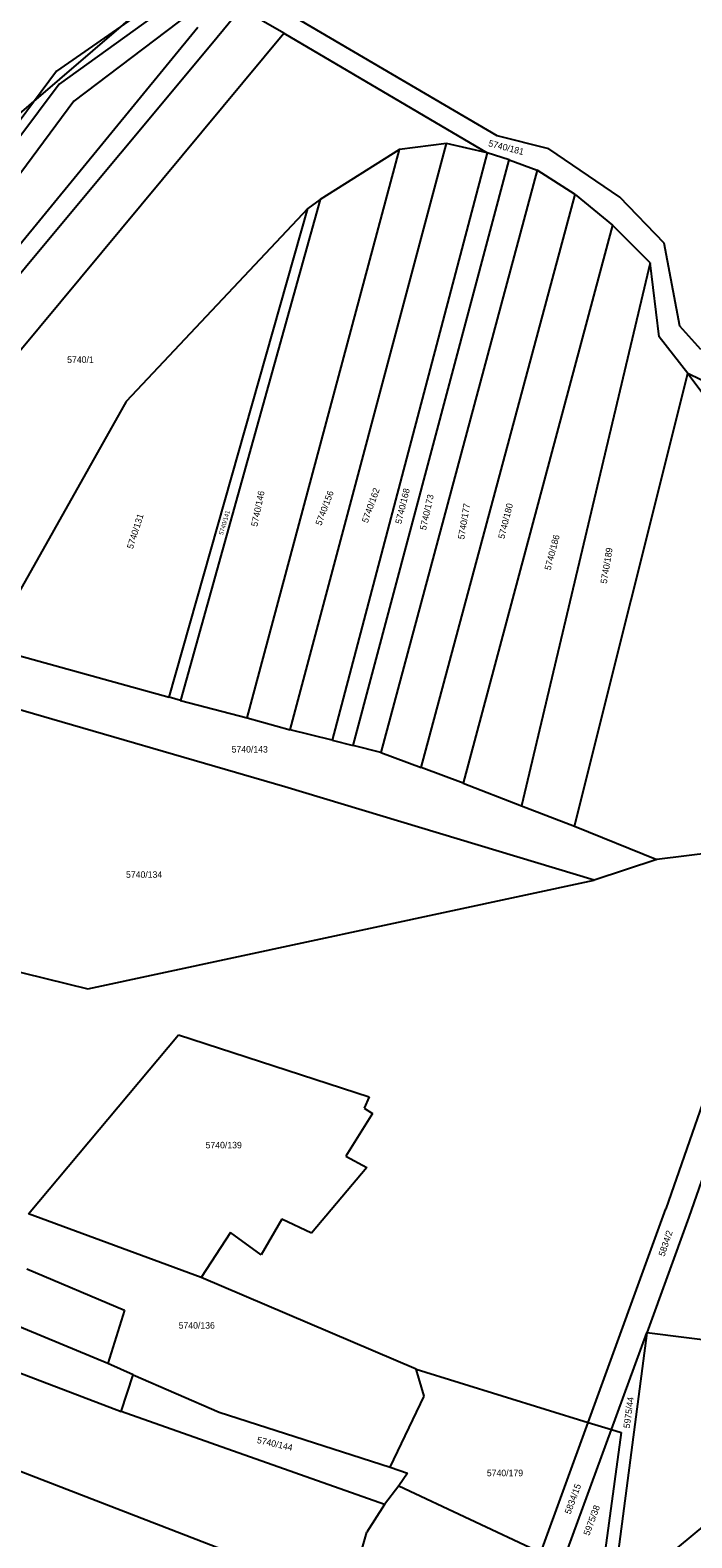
# Model space of a CAD drawing. Extents: x -593183 to -588034, y -1130415 to -1124994.
# Drawn here: x -590519.7 to -590346.4, y -1126549.7 to -1126155 of the extents above; entities that cross this region are included whole.
import ezdxf

# ---------------------------------------------------------------- set-up
doc = ezdxf.new("R2010")
doc.units = 0
for name, color, linetype in [('Vrstva 1', 7, 'Continuous'), ('Vrstva 12', 7, 'Continuous'), ('Vrstva 18', 7, 'Continuous')]:
    doc.layers.add(name, color=color, linetype=linetype)

msp = doc.modelspace()

# ---------------------------------------------------------------- linework, layer by layer
at = {"layer": 'Vrstva 1'}
for p, q in [((-590463.29, -1126131.34), (-590512.77, -1126165.71)), ((-590475.39, -1126142.72), (-590512.08, -1126169.11)), ((-590470.94, -1126145.34), (-590508.2, -1126173.57)), ((-590397.35, -1126182.69), (-590461.16, -1126145.27)), ((-590472.36, -1126158.86), (-590464.49, -1126149.31)), ((-590453.24, -1126155.83), (-590464.49, -1126149.31)), ((-590523.15, -1126212.13), (-590475.78, -1126154.19)), ((-590522.36, -1126238.93), (-590453.24, -1126155.83)), ((-590453.24, -1126155.83), (-590400.02, -1126187.09)), ((-590519.64, -1126215.62), (-590472.36, -1126158.86)), ((-590512.77, -1126165.71), (-590576.4, -1126251.65)), ((-590512.08, -1126169.11), (-590575.06, -1126253.41)), ((-590508.2, -1126173.57), (-590605.47, -1126304.65)), ((-590451.55, -1126338.15), (-590410.62, -1126184.69)), ((-590410.62, -1126184.69), (-590422.91, -1126186.24)), ((-590400.02, -1126187.09), (-590410.62, -1126184.69)), ((-590383.85, -1126186.05), (-590397.35, -1126182.69)), ((-590462.8, -1126335.05), (-590422.91, -1126186.24)), ((-590422.91, -1126186.24), (-590443.67, -1126199.31)), ((-590400.02, -1126187.09), (-590440.54, -1126340.86)), ((-590435.03, -1126342.28), (-590394.23, -1126189)), ((-590394.23, -1126189), (-590400.02, -1126187.09)), ((-590394.23, -1126189), (-590386.91, -1126191.68)), ((-590365.23, -1126198.73), (-590383.85, -1126186.05)), ((-590386.91, -1126191.68), (-590427.86, -1126344.09)), ((-590376.9, -1126198.05), (-590386.91, -1126191.68)), ((-590443.67, -1126199.31), (-590480.32, -1126330.53)), ((-590443.67, -1126199.31), (-590446.92, -1126201.71)), ((-590417.26, -1126348.05), (-590376.9, -1126198.05)), ((-590376.9, -1126198.05), (-590367.15, -1126206.1)), ((-590353.64, -1126210.74), (-590365.23, -1126198.73)), ((-590446.92, -1126201.71), (-590494.48, -1126252.26)), ((-590483.27, -1126329.68), (-590446.92, -1126201.71)), ((-590367.15, -1126206.1), (-590406.25, -1126352.14)), ((-590357.32, -1126215.91), (-590367.15, -1126206.1)), ((-590349.54, -1126232.51), (-590353.64, -1126210.74)), ((-590570.68, -1126276.93), (-590519.64, -1126215.62)), ((-590357.32, -1126215.91), (-590391.03, -1126358.05)), ((-590354.92, -1126235.27), (-590357.32, -1126215.91)), ((-590344.03, -1126238.58), (-590349.54, -1126232.51)), ((-590347.41, -1126244.87), (-590354.92, -1126235.27)), ((-590377.07, -1126363.42), (-590347.41, -1126244.87)), ((-590347.41, -1126244.87), (-590317.51, -1126285.09)), ((-590323.73, -1126256.61), (-590347.41, -1126244.87)), ((-590494.48, -1126252.26), (-590523.28, -1126303.48)), ((-590524.53, -1126318.24), (-590483.27, -1126329.68)), ((-590480.32, -1126330.53), (-590483.27, -1126329.68)), ((-590480.32, -1126330.53), (-590462.8, -1126335.05)), ((-590452.97, -1126353.12), (-590526.93, -1126331.67)), ((-590462.8, -1126335.05), (-590451.55, -1126338.15)), ((-590440.54, -1126340.86), (-590451.55, -1126338.15)), ((-590440.54, -1126340.86), (-590435.03, -1126342.28)), ((-590427.86, -1126344.09), (-590435.03, -1126342.28)), ((-590427.86, -1126344.09), (-590417.26, -1126348.05)), ((-590406.25, -1126352.14), (-590417.26, -1126348.05)), ((-590371.99, -1126377.51), (-590452.97, -1126353.12)), ((-590406.25, -1126352.14), (-590391.03, -1126358.05)), ((-590391.03, -1126358.05), (-590377.07, -1126363.42)), ((-590377.07, -1126363.42), (-590355.59, -1126372.18)), ((-590340.68, -1126370.34), (-590355.59, -1126372.18)), ((-590355.59, -1126372.18), (-590371.99, -1126377.51)), ((-590504.58, -1126406.02), (-590371.99, -1126377.51)), ((-590325.89, -1126385), (-590353.21, -1126463.63)), ((-590319.92, -1126387.12), (-590347.15, -1126465.78)), ((-590526.91, -1126400.51), (-590504.58, -1126406.02)), ((-590520.12, -1126464.88), (-590480.77, -1126418)), ((-590480.77, -1126418), (-590430.89, -1126434.25)), ((-590430.89, -1126434.25), (-590432.16, -1126437.22)), ((-590432.16, -1126437.22), (-590430.04, -1126438.63)), ((-590430.04, -1126438.63), (-590436.97, -1126449.8)), ((-590436.97, -1126449.8), (-590431.45, -1126452.76)), ((-590431.45, -1126452.76), (-590446.01, -1126469.96)), ((-590474.84, -1126481.55), (-590520.12, -1126464.88)), ((-590373.53, -1126519.5), (-590353.21, -1126463.63)), ((-590453.79, -1126466.29), (-590459.16, -1126475.62)), ((-590446.01, -1126469.96), (-590453.79, -1126466.29)), ((-590347.15, -1126465.78), (-590358.2, -1126496.04)), ((-590467.21, -1126469.82), (-590474.84, -1126481.55)), ((-590459.16, -1126475.62), (-590467.21, -1126469.82)), ((-590520.51, -1126479.29), (-590494.94, -1126490.17)), ((-590418.6, -1126505.55), (-590474.84, -1126481.55)), ((-590567.82, -1126489.15), (-590495.81, -1126516.69)), ((-590499.32, -1126504.13), (-590532.25, -1126490.42)), ((-590494.94, -1126490.17), (-590499.32, -1126504.13)), ((-590367.46, -1126521.38), (-590358.2, -1126496.04)), ((-590358.2, -1126496.04), (-590366.77, -1126561.42)), ((-590309.75, -1126502.1), (-590358.2, -1126496.04)), ((-590492.7, -1126507.08), (-590499.32, -1126504.13)), ((-590495.81, -1126516.69), (-590492.7, -1126507.08)), ((-590492.7, -1126507.08), (-590470.19, -1126516.79)), ((-590416.48, -1126512.62), (-590418.6, -1126505.55)), ((-590418.6, -1126505.55), (-590373.53, -1126519.5)), ((-590425.38, -1126531.27), (-590416.48, -1126512.62)), ((-590426.83, -1126541.04), (-590495.81, -1126516.69)), ((-590470.19, -1126516.79), (-590425.38, -1126531.27)), ((-590385.9, -1126553.54), (-590373.53, -1126519.5)), ((-590373.53, -1126519.5), (-590367.46, -1126521.38)), ((-590380.18, -1126556.21), (-590367.46, -1126521.38)), ((-590364.92, -1126522.17), (-590370.15, -1126560.89)), ((-590367.46, -1126521.38), (-590364.92, -1126522.17)), ((-590537.5, -1126526.4), (-590436.55, -1126565.34)), ((-590425.38, -1126531.27), (-590420.87, -1126532.76)), ((-590423.14, -1126536.16), (-590426.83, -1126541.04)), ((-590420.87, -1126532.76), (-590423.14, -1126536.16)), ((-590423.14, -1126536.16), (-590385.9, -1126553.54)), ((-590426.83, -1126541.04), (-590431.46, -1126548.28)), ((-590434.38, -1126558.32), (-590431.46, -1126548.28)), ((-590367.45, -1126566.64), (-590342.44, -1126546))]:
    msp.add_line(p, q, dxfattribs=at)
at = {"layer": 'Vrstva 12'}
msp.add_line((-590544.51, -1126195.8), (-590473.11, -1126134.52), dxfattribs=at)

# ---------------------------------------------------------------- texts
at = {"layer": 'Vrstva 18'}
for s, height, rotation, p in [('5740/181', 1.7, 345.568, (-590399.79, -1126185.37)), ('5740/146', 1.7, 78.2974, (-590460.17, -1126285.1)), ('5740/156', 1.7, 69.5786, (-590443.42, -1126284.84)), ('5740/162', 1.7, 70.3584, (-590431.27, -1126284.17)), ('5740/168', 1.7, 76.3511, (-590422.45, -1126284.41)), ('5740/173', 1.7, 77.3816, (-590416.01, -1126286.03)), ('5740/177', 1.7, 80.6199, (-590406, -1126288.43)), ('5740/180', 1.7, 75.9387, (-590395.51, -1126288.32)), ('5740/131', 1.7, 72.5081, (-590492.75, -1126290.97)), ('5740/141', 1.14, 73.4939, (-590469.18, -1126287.27)), ('5740/186', 1.7, 75.3008, (-590383.37, -1126296.54)), ('5740/189', 1.7, 80.5498, (-590368.67, -1126300.01)), ('5834/2', 1.7, 71.5777, (-590353.56, -1126476.2)), ('5975/44', 1.7, 82.3767, (-590362.65, -1126521.14)), ('5740/144', 1.7, 347.1721, (-590460.39, -1126524.88)), ('5834/15', 1.7, 69.9873, (-590378.16, -1126543.69)), ('5975/38', 1.7, 69.7931, (-590373.24, -1126549.28))]:
    msp.add_text(s, height=height, rotation=rotation, dxfattribs=at).set_placement(p)
for s, p in [('5740/1', (-590509.96, -1126242.12)), ('5740/143', (-590466.9, -1126344.14)), ('5740/134', (-590494.55, -1126376.93)), ('5740/139', (-590473.71, -1126447.76)), ('5740/136', (-590480.77, -1126494.97)), ('5740/179', (-590400.06, -1126533.6))]:
    msp.add_text(s, height=1.7, dxfattribs=at).set_placement(p)

doc.saveas('drawing.dxf')
